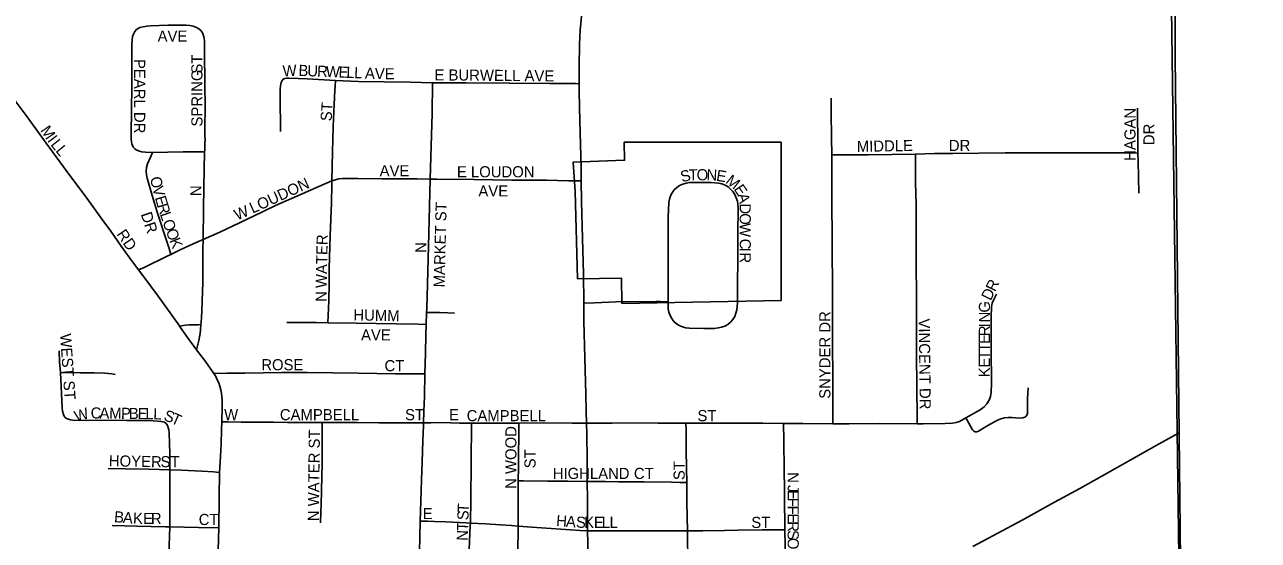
# Model space of a CAD drawing. Extents: x 1874609 to 2204689, y 815661 to 1281160.
# Drawn here: x 2040753 to 2046303, y 961404 to 963721 of the extents above; entities that cross this region are included whole.
import ezdxf

# ---------------------------------------------------------------- set-up
doc = ezdxf.new("R2010")
doc.units = 0
for name, color, linetype in [('GM_X_Adjacent_County', 7, 'Continuous'), ('GM_X_City_Street', 7, 'Continuous'), ('GM_X_City_Street_Text', 7, 'Continuous'), ('GM_X_Corporation', 7, 'Continuous'), ('GM_X_County', 7, 'Continuous'), ('GM_X_State_Route', 7, 'Continuous'), ('GM_X_Township', 7, 'Continuous')]:
    doc.layers.add(name, color=color, linetype=linetype)

msp = doc.modelspace()

# ---------------------------------------------------------------- linework, layer by layer
at = {"layer": 'GM_X_Adjacent_County'}
msp.add_lwpolyline([(2048556.5, 935944.3), (2046246.2, 935556.5), (2046239.8, 936622.7), (2046229.9, 937601.3), (2046190, 941523.5), (2046172.3, 943252.1), (2046161.5, 944312), (2046150.4, 945285.9), (2046149.8, 945341.9), (2046126.3, 947408.3), (2046060.4, 953197.3), (2046048.5, 954242.2), (2046012.1, 957166.6), (2045985.6, 960006.2), (2045955.1, 961173.1), (2045947.3, 961878.5), (2045928.8, 963577.2), (2045931, 966481.1), (2045928.4, 967197.6), (2045851.7, 971712.9), (2048366.8, 971740.7)], dxfattribs=at)
at = {"layer": 'GM_X_City_Street'}
for points in [[(2041247.5, 963164.1), (2041241.7, 963171.1), (2041238.2, 963177.6), (2041234.9, 963185.3), (2041233.8, 963193.3), (2041232.5, 963209.5), (2041231.8, 963242.1), (2041233.8, 963324.1), (2041234.8, 963455.2), (2041235.1, 963520.7), (2041236, 963602.6), (2041235.9, 963635.3), (2041236.8, 963651.6), (2041238.8, 963667.6), (2041242.6, 963678.7), (2041248.5, 963690.3), (2041256, 963698.3), (2041264, 963703.9), (2041271.7, 963707.6)], [(2041271.7, 963707.6), (2041287.2, 963711.7), (2041303.1, 963714.2), (2041319, 963715.7), (2041399.3, 963718.7), (2041447.7, 963719.1), (2041479.9, 963718.2), (2041495.9, 963716.7), (2041511.5, 963713.6), (2041526.6, 963708.2), (2041537.2, 963702.6), (2041545.4, 963694.8)], [(2041563.1, 963149.5), (2041563.2, 963155.6), (2041564.6, 963188.5), (2041564.7, 963204.8), (2041564.5, 963221.2), (2041564.5, 963270.7), (2041564.8, 963336.6), (2041563.2, 963468.3), (2041563.3, 963501.3), (2041563.1, 963550.7), (2041563.1, 963633.1), (2041561.8, 963649.4), (2041559.6, 963665.7), (2041554.6, 963681.3), (2041550.8, 963688.4), (2041545.4, 963694.8)], [(2041266, 962618.6), (2041226.2, 962672.2), (2041187.8, 962725.5), (2041140.7, 962792.3), (2041102.5, 962845.3), (2041025.6, 962951.1), (2040957.3, 963043.1), (2040850.1, 963188.4), (2040764, 963307.3), (2040706.4, 963385.1), (2040658.6, 963451.5), (2040592.4, 963545.2), (2040543.3, 963610.7), (2040516.8, 963645.8)], [(2041903.9, 963241.4), (2041902.7, 963399.8), (2041903.1, 963415.6), (2041903.5, 963430.3), (2041904.6, 963445.5), (2041907.4, 963460.4), (2041910.5, 963466.9), (2041915, 963473.8)], [(2041915, 963473.8), (2041919.1, 963476.8), (2041924, 963479.3), (2041932.1, 963480.5), (2041941.4, 963481.1), (2042024.5, 963478.1), (2042126.6, 963470.9), (2042151, 963469.3)], [(2042135.1, 963019.2), (2042137.6, 963149), (2042141.3, 963263.4), (2042145.6, 963361.6), (2042149, 963426.4), (2042149.8, 963442.6), (2042151, 963469.3)], [(2042151, 963469.3), (2042255.6, 963465.7), (2042370.6, 963464.4), (2042488.7, 963463.1), (2042588.8, 963459.4)], [(2042577.7, 963026.8), (2042580.5, 963126.7), (2042586.7, 963321.2), (2042588.8, 963459.4)], [(2042588.8, 963459.4), (2042738.9, 963458.9), (2042936.7, 963458.2), (2043114.7, 963456.7), (2043230.9, 963455.7), (2043248, 963455.5)], [(2044384, 963136.5), (2044383.6, 963212), (2044382.1, 963326.1), (2044381.8, 963391.2)], [(2045761.8, 963144.2), (2045761.2, 963193.6), (2045760.1, 963325.1), (2045760.1, 963344.9)], [(2041247.5, 963164.1), (2041254.6, 963158.8), (2041265.2, 963153.2), (2041280.5, 963149.6), (2041297.1, 963147.5), (2041329, 963146.7)], [(2041411.7, 962688.5), (2041403.4, 962714.5), (2041393.3, 962745.9), (2041352.3, 962868.9), (2041327.3, 962953.7), (2041304.7, 963030.4), (2041301.7, 963046.7), (2041300.3, 963062.9), (2041301.6, 963079.3), (2041306.7, 963095), (2041319.8, 963125.4), (2041329, 963146.7)], [(2041329, 963146.7), (2041330.7, 963146.7), (2041398.2, 963148.1), (2041465.7, 963149.5), (2041534, 963149.5), (2041563.1, 963149.5)], [(2041555.9, 962755.7), (2041556, 962760.3), (2041558.2, 962892), (2041559.8, 962990.9), (2041563.1, 963149.5)], [(2044384, 963136.5), (2044417.2, 963136.5), (2044550.1, 963136.7), (2044760.5, 963139.1)], [(2044389.6, 961927.2), (2044389.5, 961964.1), (2044389.2, 962022.4), (2044388.8, 962118.2), (2044387.9, 962304), (2044386.9, 962525.1), (2044385.9, 962728.5), (2044384.8, 962955.4), (2044384, 963136.5)], [(2044760.5, 963139.1), (2044846.7, 963142.2), (2044928.6, 963142.7), (2045163.9, 963144.4), (2045239.2, 963145.1), (2045406.3, 963145.6), (2045750.6, 963144.3), (2045761.8, 963144.2)], [(2044768.6, 961927.8), (2044768.4, 961955.3), (2044765.8, 962236), (2044765, 962500.2), (2044764.4, 962648.6), (2044763.3, 962731), (2044763.3, 962912.4), (2044761.1, 963011.3), (2044760.6, 963110.2), (2044760.5, 963139.1)], [(2045765, 962963.2), (2045762.2, 963108), (2045761.8, 963144.2)], [(2041555.9, 962755.7), (2041630.7, 962789.2), (2041719.5, 962830.9), (2041823, 962880.1), (2041882.2, 962908), (2042001.8, 962961.3), (2042076.7, 962993.5), (2042135.1, 963019.2)], [(2042118, 962381.6), (2042121.9, 962479.7), (2042123, 962559.4), (2042124, 962624.7), (2042126, 962723.5), (2042127.2, 962772.9), (2042133.3, 962920.3), (2042134.8, 963001.7), (2042135.1, 963019.2)], [(2042135.1, 963019.2), (2042136.4, 963019.7), (2042151.6, 963024.4), (2042167, 963027.7), (2042182.8, 963029.4), (2042252.2, 963029.1), (2042359.7, 963028.5), (2042468.5, 963028), (2042519.4, 963027.7), (2042577.7, 963026.8)], [(2042561.8, 962428.2), (2042562.4, 962445.7), (2042565.9, 962555.1), (2042571.2, 962784.1), (2042577.7, 963026.8)], [(2042577.7, 963026.8), (2042608.3, 963026.5), (2042773.4, 963024.7), (2042944.4, 963022.9), (2043100.7, 963022), (2043199.4, 963019.7), (2043257.5, 963019.6)], [(2043268.4, 962469.7), (2043316.5, 962471.4), (2043414.8, 962474.9), (2043595, 962476.9), (2043614.5, 962476.6), (2043633.9, 962476.3), (2043648.2, 962476.1), (2043648.7, 962444.3), (2043652, 962428.5), (2043657.3, 962413.9), (2043664.5, 962400), (2043674, 962387.8), (2043685.4, 962377.3), (2043698.4, 962368.8), (2043712.7, 962362.7), (2043727.8, 962359), (2043743.6, 962357), (2043808.7, 962355.5), (2043857.5, 962356.3), (2043873.3, 962358.2), (2043888.9, 962361.3), (2043903.5, 962366.5), (2043916.9, 962374.3), (2043929, 962384.4), (2043939.5, 962396.3), (2043947.7, 962409.6), (2043953.3, 962424), (2043956.8, 962439.3), (2043959.5, 962471.4), (2043960.9, 962569.5), (2043961.6, 962651.2), (2043961.3, 962782.4), (2043962.8, 962896.8), (2043962, 962912.8), (2043959.5, 962928.3), (2043954.9, 962943.2), (2043948.2, 962957.4), (2043939.6, 962970.5), (2043929.4, 962982.4), (2043917.6, 962992.5), (2043904.3, 963000.3), (2043889.8, 963005.7), (2043874.4, 963008.9), (2043842.2, 963011.4), (2043760.6, 963012.3), (2043744.5, 963011.4), (2043729.1, 963008.8), (2043714.2, 963004.2), (2043700, 962997.5), (2043687, 962988.9), (2043675.7, 962978.3), (2043666.3, 962966), (2043658.9, 962952.2), (2043653.7, 962937.5), (2043650.8, 962922.2), (2043648.6, 962857.2), (2043647.8, 962611.7), (2043648.2, 962476.1)], [(2041411.7, 962688.5), (2041452.9, 962708.6), (2041512, 962735.9), (2041555.9, 962755.7)], [(2041546.4, 962373), (2041547.3, 962382.2), (2041550.8, 962431.4), (2041552.6, 962480.6), (2041554.3, 962562.8), (2041554.4, 962612.1), (2041554.5, 962628.6), (2041555.2, 962694.5), (2041555.1, 962710.9), (2041555.9, 962755.7)], [(2041266, 962618.6), (2041290.4, 962630.3), (2041394.4, 962680), (2041411.7, 962688.5)], [(2041450.1, 962366.9), (2041449.3, 962368), (2041353.5, 962501.1), (2041285, 962593.2), (2041266, 962618.6)], [(2044987.8, 961954.4), (2045051.7, 961990.6), (2045069.4, 962003.8), (2045081.9, 962017.7), (2045091.9, 962033.6), (2045098.8, 962050.9), (2045102, 962069.4), (2045103, 962108.2), (2045102, 962262.3), (2045101.2, 962410.3), (2045102.9, 962453.4), (2045106.1, 962470), (2045112.7, 962486), (2045125.5, 962509.4)], [(2042560.1, 962374.1), (2042561.8, 962428.2)], [(2042561.8, 962428.2), (2042620.8, 962427.5), (2042656.6, 962426.2), (2042687.8, 962425.1)], [(2041450.1, 962366.9), (2041477.2, 962370), (2041491.7, 962371.7), (2041506.3, 962372.6), (2041535.5, 962372.9), (2041546.4, 962373)], [(2041526.5, 962260.1), (2041485.7, 962315.7), (2041450.1, 962366.9)], [(2041526.5, 962260.1), (2041537.6, 962302.1), (2041542.3, 962333.1), (2041544.1, 962349.4), (2041546.4, 962373)], [(2041933.2, 962382.3), (2042065.1, 962382.3), (2042118, 962381.6)], [(2042118, 962381.6), (2042244.3, 962380.1), (2042425.2, 962377.4), (2042524, 962375), (2042560.1, 962374.1)], [(2042553.8, 962151.4), (2042555.9, 962245.7), (2042558.6, 962326.9), (2042560.1, 962374.1)], [(2040914.5, 962157.8), (2040910.8, 962206), (2040908.3, 962254.9)], [(2041604.5, 962153.7), (2041566.9, 962207.3), (2041526.5, 962260.1)], [(2040914.5, 962157.8), (2041003.6, 962157.2), (2041066.4, 962155.9), (2041114, 962154.9), (2041129.8, 962153.8), (2041145.6, 962152), (2041161.1, 962148.5)], [(2040950.2, 961948.1), (2040942.3, 961951.4), (2040936.3, 961955.8), (2040931.8, 961961.9), (2040928.2, 961969), (2040924.3, 961984.2), (2040922.3, 962000), (2040914.5, 962157.8)], [(2041604.5, 962153.7), (2041662.2, 962154.6), (2041744.5, 962154.8), (2041909.1, 962157.9), (2042024.5, 962157.6), (2042255.2, 962155.1), (2042419.9, 962152.8), (2042502.1, 962151.5), (2042518.3, 962151.4), (2042553.8, 962151.4)], [(2041640, 961936), (2041641.3, 962000.2), (2041641.2, 962032.8), (2041640.5, 962049), (2041638.9, 962065), (2041635.9, 962080.6), (2041631.7, 962096), (2041626.4, 962111.1), (2041620.1, 962125.8), (2041612.8, 962140), (2041604.5, 962153.7), (2041604.5, 962153.7)], [(2042547.9, 961932), (2042549.8, 961984.2), (2042551.5, 962049.6), (2042553.8, 962151.4)], [(2044987.8, 961954.4), (2045001, 961929.8), (2045016.7, 961900.7), (2045023, 961894.5), (2045029.3, 961892.1), (2045037.2, 961892.2), (2045044.8, 961894.6), (2045087.1, 961920.2), (2045130.3, 961943.9), (2045145.3, 961950.4), (2045161.2, 961954.3), (2045177.5, 961955.7), (2045193.9, 961955.9), (2045226.9, 961953.4), (2045243.4, 961954), (2045252.6, 961957), (2045257.5, 961960.7), (2045262.3, 961966.6), (2045264.7, 961974.8), (2045265.4, 961991.3), (2045265.4, 962040.5), (2045267.1, 962089.6)], [(2044768.6, 961927.8), (2044795.2, 961927.8), (2044893.9, 961928.3), (2044926.8, 961930.7), (2044943.4, 961933.5), (2044959.6, 961938.7), (2044987.8, 961954.4)], [(2040950.2, 961948.1), (2040959, 961945.2), (2040968.3, 961944), (2041030.4, 961943.2), (2041113.6, 961943.6), (2041213, 961943), (2041246.1, 961943.1), (2041295.7, 961942), (2041331.7, 961941.2), (2041352.7, 961939.9), (2041367.5, 961938.7), (2041375.6, 961937.1), (2041382.4, 961935)], [(2041405.9, 961721.2), (2041405.8, 961792.8), (2041403.4, 961889.2), (2041402.1, 961901), (2041399.7, 961910.2), (2041397.2, 961916.7), (2041393.5, 961923.8), (2041389.5, 961929.4), (2041382.4, 961935)], [(2041630.5, 961709), (2041632.8, 961754.9), (2041637, 961836.8), (2041639.3, 961902.1), (2041640, 961936)], [(2041640, 961936), (2041669.5, 961935.8), (2041726.9, 961935.4), (2041772.4, 961935.1), (2041820.1, 961934.8), (2041872.4, 961934.4), (2041936, 961933.9), (2041988.4, 961933.6), (2042033.9, 961933.2), (2042087.8, 961932.9), (2042091.8, 961932.9)], [(2042083.9, 961482.6), (2042085.1, 961532.2), (2042086.8, 961565), (2042088.4, 961626), (2042090.1, 961694.1), (2042091.5, 961746.4), (2042091.6, 961801), (2042091.8, 961908.6), (2042091.8, 961932.9)], [(2042091.8, 961932.9), (2042153.5, 961933), (2042169.3, 961933.4), (2042250.4, 961934), (2042347, 961932.5), (2042547.9, 961932)], [(2042533.1, 961490.2), (2042535.7, 961579.9), (2042538.5, 961675.8), (2042541, 961755.1), (2042544.7, 961853.1), (2042547.4, 961918.7), (2042547.9, 961932)], [(2042547.9, 961932), (2042579.9, 961932.5), (2042628.7, 961933.1), (2042710, 961931.1), (2042763.9, 961931)], [(2042758.5, 961481.2), (2042760.8, 961585.3), (2042762.3, 961754.2), (2042763.9, 961931)], [(2042763.9, 961931), (2042873.1, 961930.7), (2042976, 961931.1)], [(2042974.2, 961671.6), (2042974.6, 961732.2), (2042976, 961931.1)], [(2042976, 961931.1), (2043086, 961931.6), (2043216.3, 961930.7), (2043281, 961930.3)], [(2043281, 961930.3), (2043312.6, 961930.2), (2043396.3, 961930.9), (2043477.2, 961931.7), (2043601.6, 961930.7), (2043728.2, 961931)], [(2043731.7, 961664.3), (2043730.9, 961728.4), (2043729.8, 961811.4), (2043728.6, 961900.5), (2043728.2, 961931)], [(2043728.2, 961931), (2043732, 961931), (2043813.9, 961930.9), (2043879.2, 961931), (2044074.9, 961930.9), (2044167.5, 961928.7)], [(2044167.5, 961928.7), (2044172.9, 961928.5), (2044254.8, 961928.4), (2044389.6, 961927.2)], [(2044173.8, 961450.9), (2044170.1, 961752.9), (2044169.1, 961818.3), (2044168.1, 961883.4), (2044167.9, 961899.7), (2044167.5, 961928.7)], [(2044389.6, 961927.2), (2044462.2, 961927.6), (2044598.7, 961928.3), (2044768.6, 961927.8)], [(2041128.4, 961727.3), (2041207.5, 961726), (2041311.3, 961723.6), (2041405.9, 961721.2)], [(2041405.9, 961721.2), (2041458.4, 961719.8), (2041549.9, 961714.9), (2041603, 961711.2), (2041630.5, 961709)], [(2041406.2, 961464.5), (2041405.9, 961721.2)], [(2041626.3, 961459.6), (2041628.6, 961596.6), (2041630.5, 961709)], [(2042972.8, 961468), (2042973, 961496.2), (2042974.2, 961671.6)], [(2042974.2, 961671.6), (2042997.1, 961671.4), (2043106.2, 961670.3), (2043197.4, 961669.4), (2043284.2, 961668.6)], [(2043284.2, 961668.6), (2043366.1, 961667.8), (2043425.1, 961667.3), (2043540.1, 961666.2), (2043663.4, 961665), (2043701.4, 961664.6), (2043731.7, 961664.3)], [(2043734.6, 961446.6), (2043732.9, 961575.8), (2043731.7, 961664.3)], [(2041146.7, 961470.7), (2041258, 961468.1), (2041387.7, 961465), (2041406.2, 961464.5)], [(2041392.4, 961060), (2041395.9, 961162.6), (2041401.8, 961338.3), (2041406.2, 961464.5)], [(2041406.2, 961464.5), (2041536, 961461.5), (2041626.3, 961459.6)], [(2041617.9, 961163.6), (2041621.1, 961259.1), (2041626.3, 961459.6)], [(2042518.5, 961025.2), (2042520.4, 961072.2), (2042522.6, 961137.6), (2042522.8, 961144.6), (2042525.5, 961235.8), (2042528.9, 961350.5), (2042533.1, 961490.2)], [(2042533.1, 961490.2), (2042564.9, 961489.7), (2042597.7, 961489.2), (2042647, 961486.7), (2042740, 961482.1), (2042758.5, 961481.2)], [(2042743.3, 961020.8), (2042743.5, 961043.6), (2042743.8, 961076.3), (2042745.6, 961142.1), (2042747.4, 961207.9), (2042750.2, 961293.1), (2042758.3, 961470.5), (2042758.5, 961481.2)], [(2042758.5, 961481.2), (2042826.2, 961477.8), (2042894.7, 961473.2), (2042943.7, 961470), (2042972.8, 961468)], [(2042968.6, 961014), (2042971.6, 961147.6), (2042971.9, 961343.9), (2042972.8, 961468)], [(2042972.8, 961468), (2043034.7, 961463.8), (2043252.9, 961448.5), (2043285.2, 961447), (2043286.1, 961447)], [(2043286.1, 961447), (2043419, 961446.8), (2043536.3, 961446.7), (2043632.3, 961446.6), (2043710.2, 961446.5), (2043734.6, 961446.6)], [(2043734.6, 961446.6), (2043804.9, 961447.5), (2043901, 961448.7), (2043961.3, 961449.5), (2044070.8, 961450.9), (2044136.5, 961450.9), (2044173.8, 961450.9)], [(2043738.4, 960990.6), (2043738.2, 961117.8), (2043738.1, 961151.2), (2043738, 961184.7), (2043737.9, 961263), (2043736.2, 961328), (2043735.1, 961408.8), (2043734.6, 961446.6)], [(2044181.3, 960979), (2044178.3, 961015), (2044176.6, 961146.9), (2044176.4, 961162.6), (2044175.5, 961310.2), (2044173.8, 961450.9)]]:
    msp.add_lwpolyline(points, dxfattribs=at)
at = {"layer": 'GM_X_Corporation'}
msp.add_lwpolyline([(2039202.1, 963784.3), (2041382.4, 963803.9), (2043185.2, 963783.3), (2043593, 965231.5), (2043842.6, 965154.5), (2043520.5, 963831.2), (2045912.1, 963793.6), (2045949, 961109.2), (2046941.3, 961713.4)], dxfattribs=at)
msp.add_lwpolyline([(2043220.6, 963103.4), (2043229.8, 962971.9), (2043241, 962579.1), (2043438.1, 962582.5), (2043440.1, 962468.5), (2044156.1, 962480.9), (2044156.2, 963192.4), (2043450.5, 963192.5), (2043451.9, 963111.5)], close=True, dxfattribs=at)
at = {"layer": 'GM_X_County'}
msp.add_lwpolyline([(2048366.8, 971740.7), (2045851.7, 971712.9), (2045928.4, 967197.6), (2045931, 966481.1), (2045928.8, 963577.2), (2045947.3, 961878.5), (2045955.1, 961173.1), (2045985.6, 960006.2), (2046012.1, 957166.6), (2046048.5, 954242.2), (2046060.4, 953197.3), (2046126.3, 947408.3)], dxfattribs=at)
at = {"layer": 'GM_X_State_Route'}
for points in [[(2043280, 961983.2), (2043278.6, 962061.2), (2043273.5, 962224.7), (2043269.3, 962388.5), (2043268.4, 962469.7), (2043266.7, 962601.2), (2043262.1, 962813.9), (2043258.8, 962928.4), (2043257.5, 963019.6), (2043256.4, 963075.7), (2043250.7, 963288), (2043248.2, 963418.7), (2043248, 963455.5), (2043247.7, 963533.2), (2043249.3, 963631.4), (2043252.6, 963697.1), (2043254.8, 963724.5), (2043257.1, 963745.2), (2043262, 963778)], [(2043281, 961930.3), (2043280, 961983.2)], [(2043290.8, 961002.3), (2043288.5, 961083.3), (2043287.5, 961148.5), (2043287.1, 961181.2), (2043287, 961262.5), (2043286.8, 961310.7), (2043286.6, 961391.5), (2043286.1, 961447), (2043285.1, 961587.4), (2043284.2, 961668.6), (2043283.2, 961767.2), (2043281.8, 961881.4), (2043281, 961930.3)], [(2045018.5, 961376.8), (2045240.6, 961495.3), (2045386.7, 961575.2), (2045499.8, 961637), (2045600, 961693.1), (2045843, 961829.8), (2045901.1, 961861.9)], [(2045901.1, 961861.9), (2045941.1, 961884), (2045947.4, 961887.1)]]:
    msp.add_lwpolyline(points, dxfattribs=at)
at = {"layer": 'GM_X_Township'}
msp.add_lwpolyline([(2045777.1, 977423.2), (2045851.7, 971712.9), (2045928.4, 967197.6), (2045931, 966481.1), (2045928.8, 963577.2), (2045947.3, 961878.5), (2045955.1, 961173.1), (2044638.7, 961170), (2044146.8, 961168.9), (2043701.4, 961167.9), (2043274.6, 961166.9), (2042937.3, 961166.1), (2042707.4, 961165.6), (2042503.2, 961165.1), (2041592.1, 961163), (2041365.6, 961162.5), (2040342.3, 961160.1), (2033866.7, 961145.2), (2024636.5, 961124), (2018250.3, 961108.8), (2017186.2, 961106.8), (2013327.4, 961098)], dxfattribs=at)

# ---------------------------------------------------------------- texts
at = {"layer": 'GM_X_City_Street_Text'}
for s, rotation, p in [('AVE', 0, (2041351.5, 963644.1)), ('ST', 90, (2041553.3, 963500.7)), ('PEARL DR', 270, (2041245.9, 963566.7)), ('SPRING', 90, (2041553.3, 963263.1)), ('W', 3.3309, (2041915.4, 963487.7)), ('B', 357.6676, (2041984.4, 963490.8)), ('U', 357.6605, (2042024, 963489.2)), ('R', 357.6652, (2042068, 963487.4)), ('W', 357.6642, (2042107.5, 963485.7)), ('E', 357.6678, (2042164.7, 963483.4)), ('L', 357.6678, (2042199.8, 963482)), ('L', 357.6493, (2042235, 963480.6)), ('A', 357.6605, (2042283.4, 963478.6)), ('V', 357.9774, (2042327.6, 963476.8)), ('E', 359.556, (2042373.1, 963475.2)), ('E BURWELL AVE', 359.4791, (2042596.9, 963470.5)), ('ST', 86.4262, (2042134.1, 963285.7)), ('HAGAN', 90, (2045750.9, 963109.1)), ('M', 304.3669, (2040822.1, 963245.8)), ('DR', 90, (2045836, 963179.5)), ('I', 306.9655, (2040853.3, 963200.2)), ('L', 308.738, (2040867.6, 963181.4)), ('L', 309.4839, (2040890, 963153.4)), ('MIDDLE', 1.0603, (2044497.3, 963148.6)), ('DR', 0, (2044911.1, 963153.1)), ('AVE', 0, (2042350.3, 963039.3)), ('E LOUDON', 0, (2042697.9, 963034.9)), ('S', 14.129, (2043710.4, 963012.1)), ('T', 2.022, (2043741.8, 963020.3)), ('O', 359.8251, (2043776.4, 963021.6)), ('N', 357.6386, (2043819.9, 963021.4)), ('E', 351.0004, (2043862.3, 963019.8)), ('O', 283.2994, (2041316.7, 963032)), ('LOUDON', 24.4401, (2041779, 962871.3)), ('M', 321.2719, (2043903.2, 963012.1)), ('V', 284.3678, (2041327, 962988.2)), ('N', 90, (2041548.9, 962950.7)), ('AVE', 0, (2042794.7, 962948.9)), ('E', 304.1371, (2043941.7, 962982)), ('A', 283.8825, (2043959.5, 962957.1)), ('E', 286.4689, (2041338.5, 962943.7)), ('R', 287.2213, (2041348.7, 962909.2)), ('W', 22.6069, (2041708.7, 962840.6)), ('MARKET ST', 88.5336, (2042642.5, 962540)), ('D', 270.5028, (2043969.7, 962917.4)), ('DR', 288.435, (2041275.3, 962869.5)), ('L', 289.0771, (2041361, 962869.7)), ('O', 289.6811, (2041372.6, 962835.9)), ('O', 270, (2043970.1, 962873.5)), ('RD', 304.4987, (2041165.1, 962779.6)), ('O', 289.9738, (2041387.6, 962794.2)), ('W', 269.9988, (2043970.1, 962829.5)), ('K', 291.9518, (2041403.3, 962751.1)), ('WATER', 88.8343, (2042112.1, 962536.8)), ('N', 90, (2042560.9, 962695.5)), ('C', 269.994, (2043970.1, 962759.2)), ('I', 270, (2043970.1, 962719.6)), ('R', 269.994, (2043970.1, 962697.6)), ('R', 64.3277, (2045119.1, 962518)), ('N', 90, (2042112.1, 962475.5)), ('D', 63.1221, (2045098.7, 962477.7)), ('G', 89.8251, (2045096.1, 962427)), ('HUMM', 358.6987, (2042231.7, 962392.5)), ('SNYDER DR', 90, (2044378.1, 962039.9)), ('VINCENT DR', 270.6908, (2044775.3, 962400.5)), ('N', 89.8353, (2045096, 962383.1)), ('AVE', 0, (2042266.7, 962302.1)), ('R', 89.8279, (2045095.8, 962321.4)), ('I', 89.8252, (2045095.9, 962361)), ('WEST ST', 274.0873, (2040912.1, 962330.9)), ('T', 89.8324, (2045095.6, 962251)), ('E', 89.8324, (2045095.7, 962286.2)), ('T', 89.8324, (2045095.5, 962215.8)), ('ROSE', 0, (2041817.9, 962168.1)), ('CT', 0, (2042372.3, 962163.7)), ('K', 89.8251, (2045095.3, 962136.6)), ('E', 89.8324, (2045095.4, 962180.6)), ('W', 17.8926, (2040986.6, 961934.9)), ('C', 359.2471, (2041050, 961951.7)), ('A', 359.2349, (2041089.6, 961951.1)), ('M', 359.2457, (2041133.6, 961950.6)), ('P', 359.2623, (2041186.4, 961949.9)), ('B', 359.2471, (2041221.6, 961949.4)), ('E', 359.235, (2041261.2, 961948.9)), ('L', 359.2546, (2041296.4, 961948.4)), ('L', 357.8415, (2041331.3, 961948)), ('S', 339.8278, (2041375.4, 961945.2)), ('T', 335.7934, (2041407.5, 961933.4)), ('W', 0, (2041650.7, 961943.7)), ('CAMPBELL', 0, (2041901.5, 961943.7)), ('ST', 0, (2042464.7, 961943.7)), ('E', 0, (2042662.7, 961943.7)), ('CAMPBELL', 0, (2042741.9, 961939.3)), ('ST', 0, (2043780.3, 961939.3)), ('N WATER ST', 89.3109, (2042076.9, 961489.7)), ('N WOOD', 90, (2042965.7, 961635.1)), ('ST', 90, (2043051.7, 961727.5)), ('HOYER', 358.804, (2041131.8, 961736.9)), ('ST', 0, (2041364.7, 961732.5)), ('ST', 90, (2043722.5, 961674.7)), ('HIGHLAND', 0, (2043129.1, 961679.7)), ('CT', 0, (2043494.3, 961679.7)), ('N', 270.0219, (2044185.7, 961709.9)), ('J', 269.985, (2044185.7, 961652.7)), ('E', 269.9956, (2044185.7, 961630.7)), ('T', 87.9193, (2042750.9, 961528.8)), ('F', 270.0206, (2044185.7, 961595.5)), ('B', 355.307, (2041154.3, 961486)), ('A', 355.3082, (2041193.8, 961482.8)), ('K', 357.786, (2041240, 961479.1)), ('E', 359.9073, (2041286, 961477.3)), ('R', 359.9941, (2041321.3, 961477.3)), ('CT', 0, (2041536.3, 961472.9)), ('E', 0, (2042543.9, 961499.3)), ('S', 87.8961, (2042749.6, 961493.6)), ('H', 355.4923, (2043143.1, 961468.5)), ('A', 355.4705, (2043186.9, 961465)), ('S', 357.466, (2043232.7, 961461.4)), ('K', 359.8462, (2043270.1, 961459.8)), ('ST', 0, (2044022.3, 961459.7)), ('F', 270, (2044185.7, 961560.3)), ('E', 270.0206, (2044185.7, 961525.1)), ('T', 87.8961, (2042747.9, 961445.3)), ('E', 359.9956, (2043314.3, 961459.7)), ('L', 359.9956, (2043349.5, 961459.7)), ('L', 359.9956, (2043384.7, 961459.7)), ('R', 270, (2044185.7, 961489.9)), ('N', 87.9211, (2042746.3, 961401.3)), ('S', 270.0206, (2044185.7, 961450.2)), ('O', 270, (2044185.8, 961415.1))]:
    msp.add_text(s, height=50, rotation=rotation, dxfattribs=at).set_placement(p)

doc.saveas('drawing.dxf')
